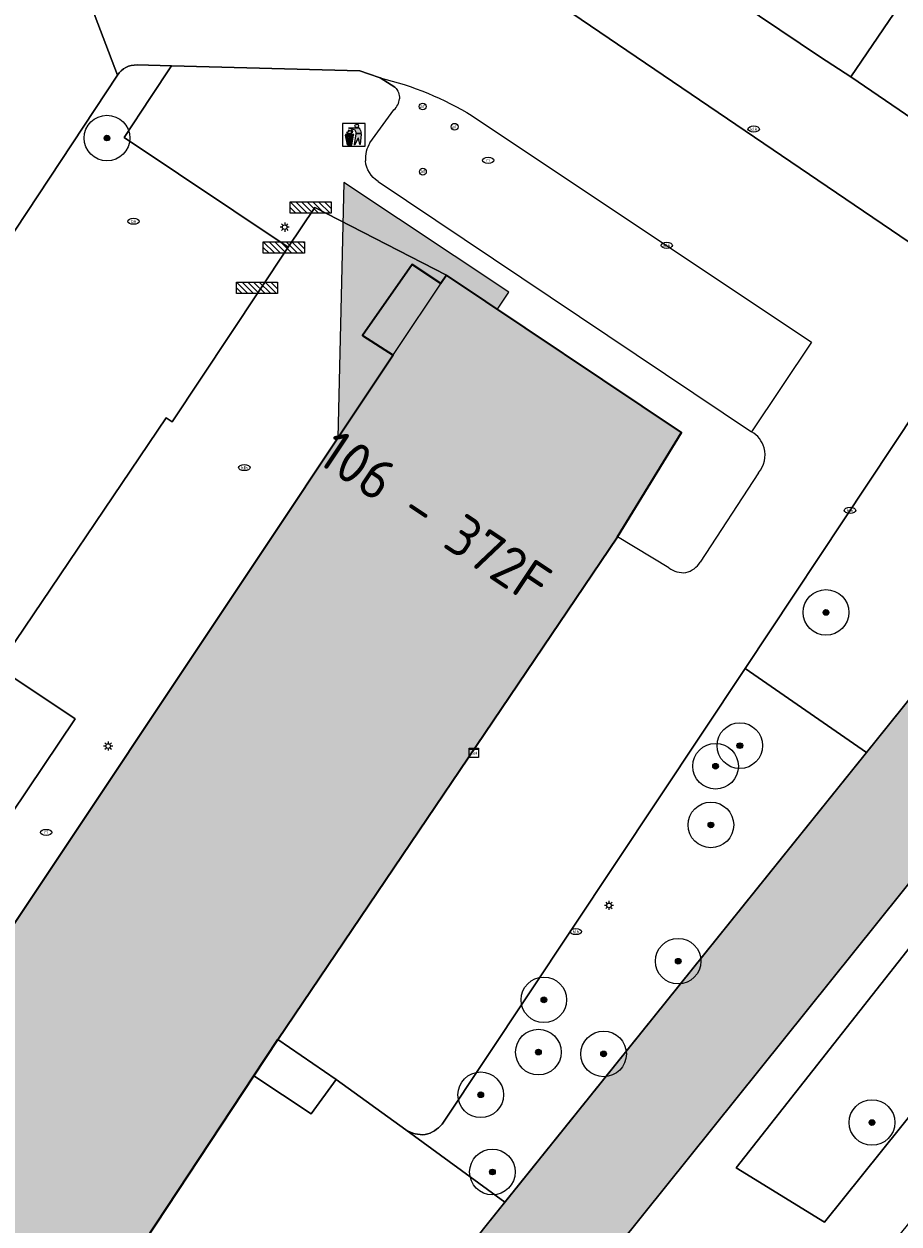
# Model space of a CAD drawing. Header units: metres. Extents: x 125349 to 128236, y 501602 to 503797.
# Tile 429 of 656: x 127126 to 127164, y 502281 to 502334. Entities that reach past the tile are written whole.
import ezdxf
from ezdxf.enums import TextEntityAlignment as Align

# ---------------------------------------------------------------- set-up
doc = ezdxf.new("R2010")
doc.units = ezdxf.units.M
doc.layers.get('0').update_dxf_attribs({"linetype": 'CONTINUOUS'})
for name, color, linetype, lineweight in [('B-WE-GK-BESCHOEIING-G', 130, 'GK-BESCHOEIING-SO', 18), ('B-WE-GR-BEPLANTING_CULTUUR_BOSPLANTSOEN-GV', 90, 'CONTINUOUS', 18), ('B-WE-GR-BEPLANTING_CULTUUR_HEESTERS-GV', 90, 'CONTINUOUS', 18), ('B-WE-GR-BOOM-S-500', 90, 'CONTINUOUS', 18), ('B-WE-GR-GROENVOORZIENING-GV', 80, 'CONTINUOUS', 18), ('B-WE-IE-AFVAL APART PLAATS-S', 7, 'CONTINUOUS', 18), ('B-WE-IE-MEUBILAIR-S', 7, 'CONTINUOUS', 18), ('B-WE-IE-MEUBILAIR_WEGMEUBILAIR-S', 7, 'CONTINUOUS', 18), ('B-WE-OG-BEBOUWING-GV', 7, 'CONTINUOUS', 35), ('B-WE-OG-BEBOUWING-T18', 10, 'CONTINUOUS', 18), ('B-WE-OG-BEBOUWING_LUIFEL-GV', 7, 'CONTINUOUS', 18), ('B-WE-OG-TERREIN_BEGROEID-GV', 7, 'CONTINUOUS', 18), ('B-WE-OG-WATER-GV', 130, 'CONTINUOUS', 18), ('B-WE-VH-OPENVERHARDING_BETONSTRAATSTEEN-GV', 90, 'CONTINUOUS', 18), ('B-WE-VH-OPENVERHARDING_TEGEL-GV', 90, 'CONTINUOUS', 18)]:
    doc.layers.add(name, color=color, linetype=linetype, lineweight=lineweight)
for name, color, linetype, lineweight, true_color in [('B-WE-OG-BEBOUWING-V', 7, 'CONTINUOUS', 18, 0xcc646e), ('B-WE-OG-BEBOUWING_LUIFEL-V', 7, 'CONTINUOUS', 18, 0xcc646e), ('B-WE-OG-WATER-V', 7, 'CONTINUOUS', 18, 0xbee8ff)]:
    doc.layers.add(name, color=color, linetype=linetype, lineweight=lineweight, true_color=true_color)
doc.styles.add('NLCS-ISO', font='NLCS-ISO.ttf')
doc.styles.add('NLCS-ISO-M1000-T18', font='NLCS-ISO.ttf', dxfattribs={"height": 1.8})
doc.linetypes.add('GK-BESCHOEIING-SO', pattern='A,18,-3,[1,NLCS.SHX,S=0.6,R=0,X=0,Y=0],-3', length=24)

# ---------------------------------------------------------------- blocks, each defined once
blk = doc.blocks.new('SIE-AFVAL APART PLAATS-SO')
h = blk.add_hatch(color=256)
h.dxf.hatch_style = 1
h.paths.add_polyline_path([(-0.09, 0.07), (-1.76, 0.07, 0.819081), (-1.79, -0.09), (-1.4, -2.19, 0.36153), (-1.37, -2.21), (-0.47, -2.21, 0.36153), (-0.44, -2.19), (-0.05, -0.09, 0.819081)])
h.paths.add_polyline_path([(-0.16, -0.1), (-0.2, -0.33), (-0.49, -0.33), (-0.47, -0.1)], flags=16)
h.paths.add_polyline_path([(-0.55, -0.1), (-0.58, -0.33), (-0.87, -0.33), (-0.87, -0.1)], flags=16)
h.paths.add_polyline_path([(-0.22, -0.42), (-0.27, -0.73), (-0.53, -0.73), (-0.5, -0.42)], flags=16)
h.paths.add_polyline_path([(-0.58, -0.42), (-0.61, -0.73), (-0.87, -0.73), (-0.87, -0.42)], flags=16)
h.paths.add_polyline_path([(-0.95, -0.1), (-0.95, -0.33), (-1.27, -0.33), (-1.29, -0.1)], flags=16)
h.paths.add_polyline_path([(-0.95, -0.42), (-0.95, -0.73), (-1.23, -0.73), (-1.26, -0.42)], flags=16)
h.paths.add_polyline_path([(-0.29, -0.83), (-0.34, -1.09), (-0.56, -1.09), (-0.54, -0.83)], flags=16)
h.paths.add_polyline_path([(-0.62, -0.83), (-0.65, -1.09), (-0.87, -1.09), (-0.87, -0.83)], flags=16)
h.paths.add_polyline_path([(-0.95, -0.83), (-0.95, -1.09), (-1.2, -1.09), (-1.22, -0.83)], flags=16)
h.paths.add_polyline_path([(-1.35, -0.33), (-1.64, -0.33), (-1.69, -0.1), (-1.37, -0.1)], flags=16)
h.paths.add_polyline_path([(-1.34, -0.42), (-1.31, -0.73), (-1.57, -0.73), (-1.63, -0.42)], flags=16)
h.paths.add_polyline_path([(-0.36, -1.18), (-0.41, -1.44), (-0.6, -1.44), (-0.57, -1.18)], flags=16)
h.paths.add_polyline_path([(-0.65, -1.18), (-0.68, -1.44), (-0.87, -1.44), (-0.87, -1.18)], flags=16)
h.paths.add_polyline_path([(-1.3, -0.83), (-1.28, -1.09), (-1.5, -1.09), (-1.55, -0.83)], flags=16)
h.paths.add_polyline_path([(-0.95, -1.18), (-0.95, -1.44), (-1.17, -1.44), (-1.19, -1.18)], flags=16)
h.paths.add_polyline_path([(-0.42, -1.53), (-0.47, -1.79), (-0.63, -1.79), (-0.6, -1.53)], flags=16)
h.paths.add_polyline_path([(-1.27, -1.18), (-1.25, -1.44), (-1.44, -1.44), (-1.49, -1.18)], flags=16)
h.paths.add_polyline_path([(-0.69, -1.53), (-0.71, -1.79), (-0.87, -1.79), (-0.87, -1.53)], flags=16)
h.paths.add_polyline_path([(-0.95, -1.53), (-0.95, -1.79), (-1.13, -1.79), (-1.16, -1.53)], flags=16)
h.paths.add_polyline_path([(-1.24, -1.53), (-1.22, -1.79), (-1.37, -1.79), (-1.42, -1.53)], flags=16)
h.paths.add_polyline_path([(-0.49, -1.89), (-0.53, -2.13), (-0.66, -2.13), (-0.64, -1.89)], flags=16)
h.paths.add_polyline_path([(-0.72, -1.89), (-0.74, -2.13), (-0.87, -2.13), (-0.87, -1.89)], flags=16)
h.paths.add_polyline_path([(-0.95, -1.89), (-0.95, -2.13), (-1.1, -2.13), (-1.12, -1.89)], flags=16)
h.paths.add_polyline_path([(-1.21, -1.89), (-1.18, -2.13), (-1.31, -2.13), (-1.35, -1.89)], flags=16)
h.paths.add_polyline_path([(-0.19, 0.78, -0.01173), (-0.3, 0.78, -0.148797), (-0.42, 1.03, -0.136076), (-0.69, 0.87), (-0.78, 0.85, -0.038293), (-1.14, 0.96), (-1.19, 0.81, -0.243822), (-1.56, 0.45, 0.344326), (-1, 0.22, -0.139345), (-0.6, 0.22, 0.618436), (-0.56, 0.27, -0.441494), (-0.47, 0.44, 0.309048)])
h.paths.add_polyline_path([(-0.49, 0.51, 0.351556), (-0.64, 0.31, 0.121061), (-1.02, 0.29, -0.288745), (-1.45, 0.42, 0.203599), (-1.12, 0.79), (-1.09, 0.87, 0.083075), (-0.28, 0.71, -0.242261)], flags=16)
h.paths.add_polyline_path([(-0.4, 0.79, -0.023345), (-0.63, 0.82, 0.07081), (-0.46, 0.9, 0.059965)], flags=16)
h.paths.add_polyline_path([(1.12, 1.48), (-1.07, 1.48, 0.860559), (-1.08, 1.42), (0.29, 1, -0.146703), (0.53, 0.28, 0.421968), (0.56, 0.25), (1.6, 0.31, 0.450293), (1.63, 0.34, 0.122241)])
h.paths.add_polyline_path([(0.26, 1.93, 1), (1.07, 1.93, 1)])
h.paths.add_polyline_path([(1.65, 0.15, 0.429303), (1.62, 0.18), (0.55, 0.23, 0.38429), (0.51, 0.2), (0.16, -2.16, 0.83726), (0.22, -2.18), (0.99, -0.78, -0.688204), (1.05, -0.78), (1.36, -2.14, 0.84934), (1.42, -2.14)])
for p, q in [((-0.09, 0.07), (-1.76, 0.07)), ((-1.4, -2.19), (-1.79, -0.09)), ((-1.37, -0.1), (-1.69, -0.1)), ((-1.64, -0.33), (-1.69, -0.1)), ((-1.64, -0.33), (-1.35, -0.33)), ((-1.63, -0.42), (-1.34, -0.42)), ((-1.57, -0.73), (-1.63, -0.42)), ((-1.57, -0.73), (-1.31, -0.73)), ((-1.55, -0.83), (-1.3, -0.83)), ((-1.5, -1.09), (-1.55, -0.83)), ((-1.5, -1.09), (-1.28, -1.09)), ((-1.49, -1.18), (-1.27, -1.18)), ((-1.44, -1.44), (-1.49, -1.18)), ((-1.44, -1.44), (-1.25, -1.44)), ((-1.42, -1.53), (-1.24, -1.53)), ((-1.37, -1.79), (-1.42, -1.53)), ((-1.37, -1.79), (-1.22, -1.79)), ((-1.37, -2.21), (-0.47, -2.21)), ((-1.31, -2.13), (-1.35, -1.89)), ((-1.35, -1.89), (-1.21, -1.89)), ((-1.31, -2.13), (-1.18, -2.13)), ((-0.95, -0.1), (-1.29, -0.1)), ((-1.27, -0.33), (-0.95, -0.33)), ((-1.26, -0.42), (-0.95, -0.42)), ((-1.23, -0.73), (-0.95, -0.73)), ((-1.22, -0.83), (-0.95, -0.83)), ((-1.2, -1.09), (-0.95, -1.09)), ((-1.19, -1.18), (-0.95, -1.18)), ((-1.17, -1.44), (-0.95, -1.44)), ((-1.16, -1.53), (-0.95, -1.53)), ((-1.13, -1.79), (-0.95, -1.79)), ((-1.12, -1.89), (-0.95, -1.89)), ((-1.1, -2.13), (-0.95, -2.13)), ((-0.95, -0.1), (-0.95, -0.33)), ((-0.95, -0.42), (-0.95, -0.73)), ((-0.95, -0.83), (-0.95, -1.09)), ((-0.95, -1.18), (-0.95, -1.44)), ((-0.95, -1.53), (-0.95, -1.79)), ((-0.95, -1.89), (-0.95, -2.13)), ((-0.87, -0.1), (-0.87, -0.33)), ((-0.55, -0.1), (-0.87, -0.1)), ((-0.87, -0.33), (-0.58, -0.33)), ((-0.87, -0.42), (-0.87, -0.73)), ((-0.87, -0.42), (-0.58, -0.42)), ((-0.87, -0.73), (-0.61, -0.73)), ((-0.87, -0.83), (-0.62, -0.83)), ((-0.87, -0.83), (-0.87, -1.09)), ((-0.87, -1.09), (-0.65, -1.09)), ((-0.87, -1.18), (-0.65, -1.18)), ((-0.87, -1.18), (-0.87, -1.44)), ((-0.87, -1.44), (-0.68, -1.44)), ((-0.87, -1.53), (-0.69, -1.53)), ((-0.87, -1.53), (-0.87, -1.79)), ((-0.87, -1.79), (-0.71, -1.79)), ((-0.87, -1.89), (-0.87, -2.13)), ((-0.87, -1.89), (-0.72, -1.89)), ((-0.87, -2.13), (-0.74, -2.13)), ((-0.66, -2.13), (-0.53, -2.13)), ((-0.64, -1.89), (-0.49, -1.89)), ((-0.63, -1.79), (-0.47, -1.79)), ((-0.6, -1.44), (-0.41, -1.44)), ((-0.6, -1.53), (-0.42, -1.53)), ((-0.57, -1.18), (-0.36, -1.18)), ((-0.56, -1.09), (-0.34, -1.09)), ((-0.54, -0.83), (-0.29, -0.83)), ((-0.53, -0.73), (-0.27, -0.73)), ((-0.53, -2.13), (-0.49, -1.89)), ((-0.5, -0.42), (-0.22, -0.42)), ((-0.49, -0.33), (-0.2, -0.33)), ((-0.16, -0.1), (-0.47, -0.1)), ((-0.47, -1.79), (-0.42, -1.53)), ((-0.44, -2.19), (-0.05, -0.09)), ((-0.41, -1.44), (-0.36, -1.18)), ((-0.34, -1.09), (-0.29, -0.83)), ((-0.27, -0.73), (-0.22, -0.42)), ((-0.2, -0.33), (-0.16, -0.1))]:
    blk.add_line(p, q)
blk.add_lwpolyline([(-2.5, -2.51), (2.5, -2.51), (2.5, 2.49), (-2.5, 2.49)], close=True)
for points in [[(-0.78, 0.85, -0.038293), (-1.14, 0.96), (-1.19, 0.81, -0.243822), (-1.56, 0.45, 0.344326), (-1, 0.22, -0.139345), (-0.6, 0.22, 0.618436), (-0.56, 0.27, -0.441494), (-0.47, 0.44, 0.309048), (-0.19, 0.78, -0.01173), (-0.3, 0.78, -0.01173)], [(-0.78, 0.85), (-0.69, 0.87, 0.136076), (-0.42, 1.03, 0.156405), (-0.29, 0.77)], [(-0.78, 0.85), (-0.69, 0.87, 0.136076), (-0.42, 1.03, 0.148797), (-0.3, 0.78, 0.148797)], [(-0.63, 0.82, 0.07081), (-0.46, 0.9, 0.059965), (-0.4, 0.79, 0.059965)], [(-0.4, 0.79, -0.023345), (-0.63, 0.82)]]:
    blk.add_lwpolyline(points, format="xyb")
for points in [[(-1.09, 0.87), (-1.12, 0.79, -0.203599), (-1.45, 0.42, 0.288745), (-1.02, 0.29, -0.121061), (-0.64, 0.31, -0.351556), (-0.49, 0.51, 0.242261), (-0.28, 0.71, -0.083075)], [(-1.07, 1.48), (1.12, 1.48, -0.122241), (1.63, 0.34, -0.450293), (1.6, 0.31), (0.56, 0.25, -0.421968), (0.53, 0.28, 0.146703), (0.29, 1), (-1.08, 1.42, -0.860559)], [(0.55, 0.23), (1.62, 0.18, -0.429303), (1.65, 0.15), (1.42, -2.14, -0.84934), (1.36, -2.14), (1.05, -0.78, 0.688204), (0.99, -0.78), (0.22, -2.18, -0.83726), (0.16, -2.16), (0.51, 0.2, -0.38429)]]:
    blk.add_lwpolyline(points, format="xyb", close=True)
for points in [[(-1.35, -0.33), (-1.37, -0.1)], [(-1.31, -0.73), (-1.34, -0.42)], [(-1.28, -1.09), (-1.3, -0.83)], [(-1.27, -0.33), (-1.29, -0.1)], [(-1.25, -1.44), (-1.27, -1.18)], [(-1.23, -0.73), (-1.26, -0.42)], [(-1.22, -1.79), (-1.24, -1.53)], [(-1.2, -1.09), (-1.22, -0.83)], [(-1.18, -2.13), (-1.21, -1.89)], [(-1.17, -1.44), (-1.19, -1.18)], [(-1.18, -2.22), (-1.18, -2.21)], [(-1.13, -1.79), (-1.16, -1.53)], [(-1.1, -2.13), (-1.12, -1.89)], [(-0.74, -2.13), (-0.72, -1.89)], [(-0.71, -1.79), (-0.69, -1.53)], [(-0.68, -1.44), (-0.65, -1.18)], [(-0.66, -2.13), (-0.64, -1.89)], [(-0.65, -1.09), (-0.62, -0.83)], [(-0.63, -1.79), (-0.6, -1.53)], [(-0.61, -0.73), (-0.58, -0.42)], [(-0.6, -1.44), (-0.57, -1.18)], [(-0.58, -0.33), (-0.55, -0.1)], [(-0.56, -1.09), (-0.54, -0.83)], [(-0.53, -0.73), (-0.5, -0.42)], [(-0.49, -0.33), (-0.47, -0.1)]]:
    blk.add_lwpolyline(points)
blk.add_circle((0.66, 1.93), 0.401)
for centre, radius, start, end in [((-1.76, -0.01), 0.0869, 90, 247.281), ((-0.09, -0.01), 0.0869, 292.719, 90), ((-1.37, -2.18), 0.0318, 190.4943, 270), ((-0.47, -2.18), 0.0318, 270, 349.5057)]:
    blk.add_arc(centre, radius, start, end)
blk = doc.blocks.new('SIE-MEUBILAIR_KAST_CAI-SO')
for points in [[(-1, 1), (1, 1), (1, 0.84), (-1, 0.84)], [(-1, 0.76), (1, 0.76), (1, -1), (-1, -1)]]:
    blk.add_lwpolyline(points, close=True)
at = {"style": 'NLCS-ISO'}
blk.add_text('cai', height=0.75, dxfattribs=at).set_placement((0, 0), align=Align.MIDDLE_CENTER)
blk = doc.blocks.new('SIE-MEUBILAIR_PAAL_LICHTMAST-SO')
for points in [[(-0.62, 0), (-1, 0)], [(-0.71, 0.71), (-0.44, 0.44)], [(0, 1), (0, 0.62)], [(0.44, 0.44), (0.71, 0.71)], [(1, 0), (0.62, 0)], [(-0.71, -0.71), (-0.44, -0.44)], [(0, -0.62), (0, -1)], [(0.44, -0.44), (0.71, -0.71)]]:
    blk.add_lwpolyline(points)
blk.add_circle((0, 0), 0.5)
blk = doc.blocks.new('SIE-MEUBILAIR_PAAL_AFSLUITPAAL-SO')
blk.add_circle((0, 0), 0.75)
at = {"style": 'NLCS-ISO'}
blk.add_text('af', height=0.75, dxfattribs=at).set_placement((0, 0.05), align=Align.MIDDLE_CENTER)
blk = doc.blocks.new('SIE-MEUBILAIR_PUT_RIOOLPUT-SO')
blk.add_ellipse((0, 0), major_axis=(1.25, 0), ratio=0.54)
at = {"style": 'NLCS-ISO'}
blk.add_text('ri', height=0.75, dxfattribs=at).set_placement((-0.04, 0.07), align=Align.MIDDLE_CENTER)
blk = doc.blocks.new('SIE-MEUBILAIR_PUT_KOLK-SO')
blk.add_ellipse((0, 0), major_axis=(1.25, 0), ratio=0.54)
at = {"style": 'NLCS-ISO'}
blk.add_text('klk', height=0.75, dxfattribs=at).set_placement((0.03, 0), align=Align.MIDDLE_CENTER)
blk = doc.blocks.new('SIE-MEUBILAIR_PUT_BRANDKRAAN-SO')
blk.add_ellipse((0, 0), major_axis=(1.25, 0), ratio=0.54)
at = {"style": 'NLCS-ISO'}
blk.add_text('bk', height=0.75, dxfattribs=at).set_placement((0.03, 0), align=Align.MIDDLE_CENTER)
blk = doc.blocks.new('SIE-WEG_FIETSREK-SO')
for p, q in [((-4.5, 1.25), (-2, -1.25)), ((-4.5, 0), (-3.25, -1.25)), ((-3.25, 1.25), (-0.75, -1.25)), ((-2, 1.25), (0.5, -1.25)), ((-0.75, 1.25), (1.75, -1.25)), ((0.5, 1.25), (3, -1.25)), ((1.76, 1.25), (4.26, -1.25)), ((3.01, 1.25), (4.5, -0.24)), ((4.26, 1.25), (4.5, 1.01))]:
    blk.add_line(p, q)
at = {"flags": 128}
blk.add_lwpolyline([(4.51, -1.25), (-4.51, -1.25), (-4.51, 1.25), (4.51, 1.25), (4.51, -1.25)], close=True, dxfattribs=at)
blk = doc.blocks.new('SGR-BOOM_01-SO')
at = {"linetype": 'ByBlock', "lineweight": 18}
h = blk.add_hatch(color=0, dxfattribs=at)
h.dxf.hatch_style = 1
edge = h.paths.add_edge_path()
edge.add_arc((0, 0), 0.25, 0, 360)
at = {"color": 0, "linetype": 'ByBlock', "lineweight": 18}
for radius in [2, 0.25]:
    blk.add_circle((0, 0), radius, dxfattribs=at)

msp = doc.modelspace()

# ---------------------------------------------------------------- hatches: boundary and pattern name
at = {"layer": 'B-WE-OG-BEBOUWING-V'}
msp.add_hatch(color=256, dxfattribs=at).paths.add_polyline_path([(127151.862, 502311.623), (127154.669, 502316.185), (127144.366, 502323.094), (127144.122, 502322.728), (127142.873, 502323.556), (127140.689, 502320.444), (127142.027, 502319.583), (127095.665, 502250), (127085.935, 502235.336), (127084.664, 502236.223), (127082.614, 502233.022), (127083.874, 502232.167), (127083.608, 502231.816), (127093.364, 502225.302), (127093.97, 502224.897), (127100.044, 502234.068), (127101.148, 502235.735), (127110.597, 502250), (127127.248, 502274.833), (127127.331, 502274.958), (127135.919, 502287.981), (127136.973, 502289.579)])
at = {"layer": 'B-WE-OG-BEBOUWING_LUIFEL-V'}
msp.add_hatch(color=256, dxfattribs=at).paths.add_polyline_path([(127144.366, 502323.094), (127146.605, 502321.593), (127147.108, 502322.344), (127139.866, 502327.146), (127139.609, 502315.954)])
at = {"layer": 'B-WE-OG-WATER-V'}
h = msp.add_hatch(color=256, dxfattribs=at)
edge = h.paths.add_edge_path()
edge.add_line((127146.932, 502282.446), (127145.997, 502281.283))
edge.add_line((127145.997, 502281.283), (127125.073, 502254.623))
edge.add_line((127125.073, 502254.623), (127121.315, 502250))
edge.add_line((127121.315, 502250), (127105.7, 502230.321))
edge.add_line((127105.7, 502230.321), (127092.161, 502213.258))
edge.add_line((127092.161, 502213.258), (127073.659, 502190.454))
edge.add_line((127073.659, 502190.454), (127048.805, 502159.686))
edge.add_line((127048.805, 502159.686), (127016.739, 502119.704))
edge.add_line((127016.739, 502119.704), (127011.991, 502113.788))
edge.add_line((127011.991, 502113.788), (127006.339, 502106.746))
edge.add_line((127006.339, 502106.746), (127001.514, 502100.734))
edge.add_line((127001.514, 502100.734), (127000, 502098.829))
edge.add_line((127000, 502098.829), (126995.757, 502093.501))
edge.add_arc((126994.338, 502094.368), 1.663, 307.9347, 328.5908, ccw=False)
edge.add_arc((126994.266, 502094.47), 1.787, 290.8977, 307.7223, ccw=False)
edge.add_line((126994.904, 502092.8), (126992.703, 502091.951))
edge.add_line((126992.703, 502091.951), (126993.101, 502090.199))
edge.add_line((126993.101, 502090.199), (126990.848, 502087.398))
edge.add_line((126990.848, 502087.398), (126989.296, 502085.403))
edge.add_arc((126991.447, 502083.282), 3.021, 135.4056, 155.9768)
edge.add_arc((126991.247, 502083.511), 2.747, 158.6408, 165.4838)
edge.add_arc((126991.098, 502083.565), 2.59, 165.8042, 203.7908)
edge.add_arc((126991.084, 502083.558), 2.574, 203.7674, 237.2676)
edge.add_arc((126991.118, 502084.558), 3.473, 245.7558, 267.9205)
edge.add_arc((126991.046, 502083.986), 2.898, 268.9368, 294.3357)
edge.add_arc((126990.526, 502084.506), 3.595, 298.4651, 315.5747)
edge.add_line((126993.094, 502081.989), (126996.543, 502086.319))
edge.add_line((126996.543, 502086.319), (127000, 502090.659))
edge.add_line((127000, 502090.659), (127002.168, 502093.374))
edge.add_line((127002.168, 502093.374), (127018.05, 502113.191))
edge.add_line((127018.05, 502113.191), (127031.108, 502129.472))
edge.add_line((127031.108, 502129.472), (127061.611, 502167.612))
edge.add_line((127061.611, 502167.612), (127076.18, 502185.636))
edge.add_line((127076.18, 502185.636), (127097.104, 502211.626))
edge.add_line((127097.104, 502211.626), (127127.528, 502250))
edge.add_line((127127.528, 502250), (127141.585, 502267.668))
edge.add_line((127141.585, 502267.668), (127174.668, 502308.914))
edge.add_line((127174.668, 502308.914), (127184.906, 502321.879))
edge.add_line((127184.906, 502321.879), (127188.636, 502326.611))
edge.add_line((127188.636, 502326.611), (127189.054, 502327.119))
edge.add_line((127189.054, 502327.119), (127190.095, 502328.384))
edge.add_line((127190.095, 502328.384), (127190.593, 502328.989))
edge.add_line((127190.593, 502328.989), (127194.521, 502333.834))
edge.add_line((127194.521, 502333.834), (127200.996, 502341.901))
edge.add_line((127200.996, 502341.901), (127210.601, 502354.098))
edge.add_line((127210.601, 502354.098), (127221.457, 502367.694))
edge.add_line((127221.457, 502367.694), (127227.76, 502375.492))
edge.add_line((127227.76, 502375.492), (127239.316, 502389.987))
edge.add_line((127239.316, 502389.987), (127250.522, 502404.183))
edge.add_line((127250.522, 502404.183), (127250.931, 502404.69))
edge.add_line((127250.931, 502404.69), (127252.814, 502407.025))
edge.add_line((127252.814, 502407.025), (127253.223, 502407.532))
edge.add_line((127253.223, 502407.532), (127261.528, 502418.029))
edge.add_line((127261.528, 502418.029), (127262.16, 502418.83))
edge.add_line((127262.16, 502418.83), (127280.756, 502442.371))
edge.add_line((127280.756, 502442.371), (127281.388, 502443.172))
edge.add_line((127281.388, 502443.172), (127288.742, 502452.27))
edge.add_line((127288.742, 502452.27), (127292.844, 502457.368))
edge.add_line((127292.844, 502457.368), (127301.099, 502467.765))
edge.add_line((127301.099, 502467.765), (127310.554, 502479.662))
edge.add_line((127310.554, 502479.662), (127316.457, 502487.01))
edge.add_line((127316.457, 502487.01), (127326.723, 502500))
edge.add_line((127326.723, 502500), (127333.71, 502508.963))
edge.add_line((127333.71, 502508.963), (127335.017, 502510.607))
edge.add_line((127335.017, 502510.607), (127336.627, 502512.7))
edge.add_line((127336.627, 502512.7), (127337.733, 502514.095))
edge.add_line((127337.733, 502514.095), (127339.041, 502516.04))
edge.add_line((127339.041, 502516.04), (127342.413, 502521.025))
edge.add_line((127342.413, 502521.025), (127343.922, 502523.169))
edge.add_line((127343.922, 502523.169), (127345.282, 502525.313))
edge.add_line((127345.282, 502525.313), (127347.094, 502528.256))
edge.add_line((127347.094, 502528.256), (127349.97, 502532.701))
edge.add_line((127349.97, 502532.701), (127348.925, 502534.188))
edge.add_line((127348.925, 502534.188), (127347.874, 502534.784))
edge.add_line((127347.874, 502534.784), (127345.706, 502535.075))
edge.add_line((127345.706, 502535.075), (127344.77, 502533.818))
edge.add_line((127344.77, 502533.818), (127343.611, 502531.773))
edge.add_line((127343.611, 502531.773), (127342.1, 502529.279))
edge.add_line((127342.1, 502529.279), (127339.935, 502525.888))
edge.add_line((127339.935, 502525.888), (127339.482, 502525.14))
edge.add_line((127339.482, 502525.14), (127334.298, 502517.512))
edge.add_line((127334.298, 502517.512), (127333.645, 502516.715))
edge.add_line((127333.645, 502516.715), (127330.276, 502512.38))
edge.add_line((127330.276, 502512.38), (127324.635, 502505.193))
edge.add_line((127324.635, 502505.193), (127320.559, 502500))
edge.add_line((127320.559, 502500), (127316.56, 502494.911))
edge.add_line((127316.56, 502494.911), (127303.003, 502478.016))
edge.add_line((127303.003, 502478.016), (127288.996, 502460.371))
edge.add_line((127288.996, 502460.371), (127283.864, 502454.114))
edge.add_line((127283.864, 502454.114), (127280.592, 502450.124))
edge.add_line((127280.592, 502450.124), (127273.338, 502440.977))
edge.add_line((127273.338, 502440.977), (127272.406, 502439.824))
edge.add_line((127272.406, 502439.824), (127267.412, 502433.643))
edge.add_line((127267.412, 502433.643), (127265.784, 502431.629))
edge.add_line((127265.784, 502431.629), (127264.526, 502430.033))
edge.add_line((127264.526, 502430.033), (127263.689, 502428.97))
edge.add_line((127263.689, 502428.97), (127258.337, 502422.178))
edge.add_line((127258.337, 502422.178), (127257.079, 502420.582))
edge.add_line((127257.079, 502420.582), (127256.73, 502420.141))
edge.add_line((127256.73, 502420.141), (127247.423, 502408.377))
edge.add_line((127247.423, 502408.377), (127247.074, 502407.936))
edge.add_line((127247.074, 502407.936), (127233.567, 502391.041))
edge.add_line((127233.567, 502391.041), (127220.66, 502374.896))
edge.add_line((127220.66, 502374.896), (127210.055, 502361.549))
edge.add_line((127210.055, 502361.549), (127195.947, 502343.954))
edge.add_line((127195.947, 502343.954), (127192.549, 502339.583))
edge.add_line((127192.549, 502339.583), (127188.794, 502334.752))
edge.add_line((127188.794, 502334.752), (127187.242, 502332.86))
edge.add_line((127187.242, 502332.86), (127186.557, 502331.941))
edge.add_line((127186.557, 502331.941), (127186.756, 502331.78))
edge.add_line((127186.756, 502331.78), (127186.503, 502331.467))
edge.add_line((127186.503, 502331.467), (127186.448, 502331.398))
edge.add_line((127186.448, 502331.398), (127186.353, 502331.281))
edge.add_line((127186.353, 502331.281), (127186.067, 502330.928))
edge.add_line((127186.067, 502330.928), (127185.323, 502330.007))
edge.add_line((127185.323, 502330.007), (127185.112, 502329.746))
edge.add_line((127185.112, 502329.746), (127184.871, 502329.447))
edge.add_line((127184.871, 502329.447), (127184.543, 502329.336))
edge.add_line((127184.543, 502329.336), (127182.177, 502326.417))
edge.add_line((127182.177, 502326.417), (127166.026, 502306.191))
edge.add_line((127166.026, 502306.191), (127162.786, 502302.162))
edge.add_line((127162.786, 502302.162), (127146.932, 502282.446))

# ---------------------------------------------------------------- linework, layer by layer
at = {"layer": 'B-WE-GK-BESCHOEIING-G', "flags": 128}
for points in [[(127184.543, 502329.336), (127182.177, 502326.417), (127166.026, 502306.191), (127145.997, 502281.283), (127125.073, 502254.623), (127121.315, 502250), (127092.161, 502213.258), (127073.659, 502190.454), (127048.805, 502159.686), (127016.739, 502119.704), (127001.514, 502100.734), (127000, 502098.829), (126995.757, 502093.501)], [(126993.094, 502081.989), (127000, 502090.659), (127002.168, 502093.374), (127018.05, 502113.191), (127031.108, 502129.472), (127061.611, 502167.612), (127076.18, 502185.636), (127097.104, 502211.626), (127127.528, 502250), (127141.585, 502267.668), (127174.668, 502308.914), (127184.906, 502321.879), (127188.636, 502326.611)]]:
    msp.add_lwpolyline(points, dxfattribs=at)
at = {"layer": 'B-WE-GR-BEPLANTING_CULTUUR_BOSPLANTSOEN-GV', "flags": 128}
for points in [[(127170.025, 502324.756), (127168.257, 502322.096), (127157.461, 502305.849), (127162.786, 502302.162), (127166.026, 502306.191), (127182.177, 502326.417), (127184.543, 502329.336), (127184.871, 502329.447), (127185.112, 502329.746), (127185.323, 502330.007), (127186.067, 502330.928), (127186.353, 502331.281), (127186.448, 502331.398), (127186.503, 502331.467), (127186.756, 502331.78), (127186.557, 502331.941), (127187.242, 502332.86), (127188.794, 502334.752)], [(127163.997, 502334.581), (127162.107, 502331.788), (127167.814, 502327.882)], [(127142.585, 502285.613), (127146.932, 502282.446), (127162.786, 502302.162), (127157.461, 502305.849)], [(127157.461, 502305.849), (127144.184, 502285.868)]]:
    msp.add_lwpolyline(points, dxfattribs=at)
at = {"layer": 'B-WE-GR-BEPLANTING_CULTUUR_BOSPLANTSOEN-GV'}
for points in [[(127143.44, 502285.408, -0.143729), (127142.585, 502285.613)], [(127144.184, 502285.868, -0.152935), (127143.44, 502285.408)]]:
    msp.add_lwpolyline(points, format="xyb", dxfattribs=at)
at = {"layer": 'B-WE-GR-BEPLANTING_CULTUUR_HEESTERS-GV', "flags": 128}
msp.add_lwpolyline([(127148.761, 502343.143), (127144.239, 502346.15), (127143.207, 502344.596), (127144.826, 502343.525), (127144.761, 502343.415), (127160.776, 502332.64), (127162.107, 502331.788), (127163.997, 502334.581), (127162.678, 502335.446), (127162.598, 502335.325)], dxfattribs=at)
at = {"layer": 'B-WE-GR-GROENVOORZIENING-GV'}
msp.add_lwpolyline([(127130.804, 502332.305, 0.260375), (127129.943, 502331.857)], format="xyb", dxfattribs=at)
at = {"layer": 'B-WE-GR-GROENVOORZIENING-GV', "flags": 128}
for points in [[(127132.311, 502332.265), (127130.804, 502332.305)], [(127129.943, 502331.857), (127118.511, 502314.567)], [(127124.691, 502305.9), (127132.084, 502316.833), (127132.344, 502316.66), (127137.428, 502324.308), (127130.238, 502329.13), (127131.396, 502330.882), (127132.311, 502332.265)], [(127189.054, 502327.119), (127188.636, 502326.611), (127184.906, 502321.879), (127174.668, 502308.914), (127141.585, 502267.668), (127127.528, 502250), (127097.104, 502211.626), (127076.18, 502185.636), (127061.611, 502167.612), (127031.108, 502129.472), (127018.05, 502113.191), (127002.168, 502093.374), (127000, 502090.659), (126996.543, 502086.319), (126993.094, 502081.989)], [(127011.229, 502089.413), (127032.254, 502115.951), (127072.842, 502166.491), (127097.949, 502197.758), (127128.704, 502236.197), (127136.21, 502245.55), (127140.145, 502250.644), (127161.79, 502277.976), (127169.665, 502287.752), (127189.096, 502311.858), (127193.827, 502317.54), (127190.932, 502318.928), (127160.944, 502281.568), (127157.076, 502283.958), (127190.309, 502326.147), (127189.054, 502327.119)]]:
    msp.add_lwpolyline(points, dxfattribs=at)
msp.add_lwpolyline([(127190.309, 502326.147), (127157.076, 502283.958), (127160.944, 502281.568), (127190.932, 502318.928), (127193.827, 502317.54), (127196.806, 502321.117)], close=True, dxfattribs=at)
at = {"layer": 'B-WE-OG-BEBOUWING-GV', "flags": 128}
msp.add_lwpolyline([(127151.862, 502311.623), (127154.669, 502316.185), (127144.366, 502323.094), (127144.122, 502322.728), (127142.873, 502323.556), (127140.689, 502320.444), (127142.027, 502319.583), (127095.665, 502250), (127085.935, 502235.336), (127084.664, 502236.223), (127082.614, 502233.022), (127083.874, 502232.167), (127083.608, 502231.816), (127093.364, 502225.302), (127093.97, 502224.897), (127100.044, 502234.068), (127101.148, 502235.735), (127110.597, 502250), (127127.248, 502274.833), (127127.331, 502274.958), (127135.919, 502287.981), (127136.973, 502289.579)], close=True, dxfattribs=at)
at = {"layer": 'B-WE-OG-BEBOUWING_LUIFEL-GV', "flags": 128}
msp.add_lwpolyline([(127144.366, 502323.094), (127146.605, 502321.593), (127147.108, 502322.344), (127139.866, 502327.146), (127139.609, 502315.954)], close=True, dxfattribs=at)
at = {"layer": 'B-WE-OG-TERREIN_BEGROEID-GV', "flags": 128}
msp.add_lwpolyline([(127125.073, 502254.623), (127145.997, 502281.283), (127146.932, 502282.446), (127142.585, 502285.613), (127139.53, 502287.819), (127138.434, 502286.315), (127135.919, 502287.981), (127127.331, 502274.958), (127129.166, 502273.742), (127113.246, 502250)], dxfattribs=at)
at = {"layer": 'B-WE-OG-WATER-GV', "flags": 128}
for points in [[(127247.074, 502407.936), (127233.567, 502391.041), (127220.66, 502374.896), (127210.055, 502361.549), (127195.947, 502343.954), (127192.549, 502339.583), (127188.794, 502334.752), (127187.242, 502332.86), (127186.557, 502331.941), (127186.756, 502331.78), (127186.503, 502331.467), (127186.448, 502331.398), (127186.353, 502331.281), (127186.067, 502330.928), (127185.323, 502330.007), (127185.112, 502329.746), (127184.871, 502329.447), (127184.543, 502329.336), (127182.177, 502326.417), (127166.026, 502306.191), (127162.786, 502302.162), (127146.932, 502282.446)], [(127002.168, 502093.374), (127018.05, 502113.191), (127031.108, 502129.472), (127061.611, 502167.612), (127076.18, 502185.636), (127097.104, 502211.626), (127127.528, 502250), (127141.585, 502267.668), (127174.668, 502308.914), (127184.906, 502321.879), (127188.636, 502326.611), (127189.054, 502327.119), (127190.095, 502328.384), (127190.593, 502328.989), (127194.521, 502333.834), (127200.996, 502341.901), (127210.601, 502354.098), (127221.457, 502367.694), (127227.76, 502375.492), (127239.316, 502389.987)], [(127146.932, 502282.446), (127145.997, 502281.283), (127125.073, 502254.623), (127121.315, 502250), (127105.7, 502230.321), (127092.161, 502213.258), (127073.659, 502190.454), (127048.805, 502159.686), (127016.739, 502119.704), (127011.991, 502113.788), (127006.339, 502106.746), (127001.514, 502100.734), (127000, 502098.829)]]:
    msp.add_lwpolyline(points, dxfattribs=at)
at = {"layer": 'B-WE-VH-OPENVERHARDING_BETONSTRAATSTEEN-GV', "flags": 128}
for points in [[(127167.814, 502327.882), (127162.107, 502331.788), (127160.776, 502332.64), (127144.761, 502343.415), (127142.308, 502339.722), (127168.257, 502322.096)], [(127157.461, 502305.849), (127168.257, 502322.096), (127142.308, 502339.722), (127141.505, 502338.514)], [(127129.943, 502331.857), (127127.438, 502338.483), (127118.879, 502325.778), (127115.322, 502320.498), (127113.649, 502318.015), (127089.673, 502282.113), (127088.584, 502280.5), (127084.432, 502274.34), (127080.28, 502268.18), (127079.29, 502266.804), (127068.083, 502250), (127054.159, 502229.007), (127053.889, 502228.624), (127048.662, 502220.72), (127044.89, 502215.016), (127049.819, 502211.734), (127060.632, 502227.973), (127060.889, 502228.359)], [(127140.312, 502338.103), (127140.143, 502338.086), (127136.485, 502338.084), (127127.438, 502338.483), (127129.943, 502331.857)], [(127130.804, 502332.305), (127132.311, 502332.265)], [(127118.511, 502314.567), (127129.943, 502331.857)], [(127132.311, 502332.265), (127131.396, 502330.882), (127130.238, 502329.13), (127137.428, 502324.308), (127138.591, 502326.057), (127144.366, 502323.094), (127154.669, 502316.185), (127151.862, 502311.623)], [(127132.311, 502332.265), (127140.566, 502332.046), (127140.954, 502331.911), (127141.46, 502331.736)], [(127142.111, 502331.332), (127141.46, 502331.736), (127140.954, 502331.911), (127140.566, 502332.046), (127132.311, 502332.265)], [(127141.46, 502331.736), (127142.111, 502331.332)], [(127141.017, 502328.89), (127142.064, 502330.336)], [(127145.503, 502330.071), (127160.37, 502320.146), (127157.751, 502316.223)], [(127141.376, 502327.197), (127157.751, 502316.223)], [(127144.366, 502323.094), (127138.591, 502326.057), (127137.428, 502324.308), (127132.344, 502316.66), (127132.084, 502316.833), (127124.691, 502305.9), (127128.089, 502303.644), (127094.579, 502253.745), (127090.372, 502256.485), (127087.534, 502252.127), (127088.436, 502251.479), (127087.457, 502250), (127077.793, 502235.762), (127072.957, 502239.011), (127076.874, 502244.842), (127073.44, 502247.154)], [(127080.882, 502228.067), (127083.608, 502231.816), (127083.874, 502232.167), (127082.614, 502233.022), (127084.664, 502236.223), (127085.935, 502235.336), (127095.665, 502250), (127142.027, 502319.583), (127140.689, 502320.444), (127142.873, 502323.556), (127144.122, 502322.728), (127144.366, 502323.094)], [(127158.055, 502314.423), (127155.491, 502310.505)], [(127151.862, 502311.623), (127136.973, 502289.579), (127139.53, 502287.819), (127142.585, 502285.613)], [(127154.119, 502310.251), (127151.862, 502311.623)], [(127107.298, 502282.042), (127106.327, 502280.501), (127090.372, 502256.485), (127094.579, 502253.745), (127128.089, 502303.644), (127124.691, 502305.9)], [(127144.184, 502285.868), (127157.461, 502305.849)]]:
    msp.add_lwpolyline(points, dxfattribs=at)
at = {"layer": 'B-WE-VH-OPENVERHARDING_BETONSTRAATSTEEN-GV'}
for points in [[(127129.943, 502331.857, -0.260375), (127130.804, 502332.305)], [(127141.46, 502331.736, -0.078869), (127145.503, 502330.071)], [(127142.111, 502331.332, -0.209393), (127142.311, 502330.816)], [(127142.064, 502330.336, 0.188883), (127142.311, 502330.816)], [(127141.017, 502328.89, 0.162272), (127140.816, 502328.096)], [(127141.376, 502327.197, -0.229483), (127140.816, 502328.096)], [(127158.301, 502315.522, 0.182993), (127157.751, 502316.223)], [(127158.055, 502314.423, 0.245787), (127158.301, 502315.522)], [(127154.119, 502310.251, 0.180783), (127154.872, 502310.049)], [(127154.872, 502310.049, 0.190686), (127155.491, 502310.505)], [(127142.585, 502285.613, 0.143729), (127143.44, 502285.408)], [(127143.44, 502285.408, 0.152935), (127144.184, 502285.868)]]:
    msp.add_lwpolyline(points, format="xyb", dxfattribs=at)
at = {"layer": 'B-WE-VH-OPENVERHARDING_TEGEL-GV', "flags": 128}
msp.add_lwpolyline([(127135.919, 502287.981), (127138.434, 502286.315), (127139.53, 502287.819), (127136.973, 502289.579)], close=True, dxfattribs=at)

# ---------------------------------------------------------------- block references
at = {"layer": 'B-WE-GR-BOOM-S-500', "xscale": 0.5, "yscale": 0.5, "zscale": 0.5}
for p in [(127129.485, 502329.1), (127161.011, 502308.304), (127157.233, 502302.461), (127156.168, 502301.559), (127155.964, 502298.984), (127154.53, 502293.012), (127148.64, 502291.318), (127148.401, 502289.025), (127151.26, 502288.945), (127145.872, 502287.154), (127163.028, 502285.939), (127146.383, 502283.77)]:
    msp.add_blockref('SGR-BOOM_01-SO', p, dxfattribs=at)
at = {"layer": 'B-WE-IE-AFVAL APART PLAATS-S', "xscale": 0.2, "yscale": 0.2, "zscale": 0.2}
msp.add_blockref('SIE-AFVAL APART PLAATS-SO', (127140.305, 502329.246), dxfattribs=at)
at = {"layer": 'B-WE-IE-MEUBILAIR-S', "xscale": 0.2, "yscale": 0.2, "zscale": 0.2}
for name, p in [('SIE-MEUBILAIR_PAAL_AFSLUITPAAL-SO', (127143.329, 502330.482)), ('SIE-MEUBILAIR_PAAL_AFSLUITPAAL-SO', (127144.729, 502329.594)), ('SIE-MEUBILAIR_PUT_KOLK-SO', (127157.841, 502329.494)), ('SIE-MEUBILAIR_PUT_RIOOLPUT-SO', (127146.197, 502328.125)), ('SIE-MEUBILAIR_PAAL_AFSLUITPAAL-SO', (127143.335, 502327.625)), ('SIE-MEUBILAIR_PUT_BRANDKRAAN-SO', (127130.647, 502325.452)), ('SIE-MEUBILAIR_PAAL_LICHTMAST-SO', (127137.276, 502325.192)), ('SIE-MEUBILAIR_PUT_KOLK-SO', (127154.028, 502324.395)), ('SIE-MEUBILAIR_PUT_KOLK-SO', (127135.507, 502314.654)), ('SIE-MEUBILAIR_PUT_KOLK-SO', (127162.064, 502312.775)), ('SIE-MEUBILAIR_PAAL_LICHTMAST-SO', (127129.536, 502302.443)), ('SIE-MEUBILAIR_KAST_CAI-SO', (127145.572, 502302.149)), ('SIE-MEUBILAIR_PUT_RIOOLPUT-SO', (127126.82, 502298.657)), ('SIE-MEUBILAIR_PAAL_LICHTMAST-SO', (127151.496, 502295.458)), ('SIE-MEUBILAIR_PUT_KOLK-SO', (127150.04, 502294.312))]:
    msp.add_blockref(name, p, dxfattribs=at)
at = {"layer": 'B-WE-IE-MEUBILAIR_WEGMEUBILAIR-S', "xscale": 0.2, "yscale": 0.2, "zscale": 0.2}
for p in [(127138.413, 502326.057), (127137.239, 502324.296), (127136.064, 502322.534)]:
    msp.add_blockref('SIE-WEG_FIETSREK-SO', p, dxfattribs=at)

# ---------------------------------------------------------------- texts
at = {"layer": 'B-WE-OG-BEBOUWING-T18', "style": 'NLCS-ISO-M1000-T18'}
msp.add_text('106 - 372F', height=1.8, rotation=326.3, dxfattribs=at).set_placement((127143.88, 502312.48), align=Align.MIDDLE)

doc.saveas('drawing.dxf')
